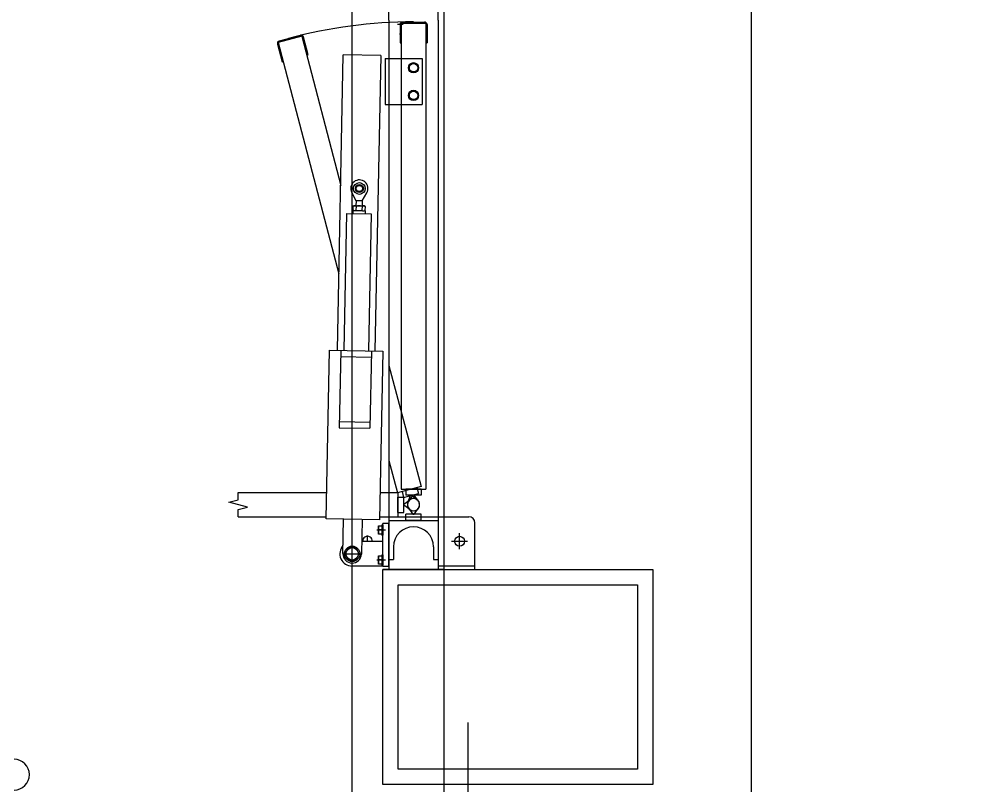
# Model space of a CAD drawing. Extents: x -264205 to -263659, y -1242401 to -1241986.
# Drawn here: x -263909.585 to -263908.015, y -1242205.348 to -1242204.101 of the extents above; entities that cross this region are included whole.
import ezdxf

# ---------------------------------------------------------------- set-up
doc = ezdxf.new("R2010")
doc.units = 0
for name, color, linetype in [('HESCON_OSI_STAVBY_KFA', 7, 'Continuous'), ('PROJEKT_OBRUBNIKY_KOMUNIKACIE', 7, 'Continuous'), ('SITUACIA_DSP_2D', 7, 'Continuous')]:
    doc.layers.add(name, color=color, linetype=linetype)

msp = doc.modelspace()

# ---------------------------------------------------------------- linework, layer by layer
at = {"layer": 'HESCON_OSI_STAVBY_KFA'}
msp.add_line((-263908.3928, -1242083.2372), (-263908.3928, -1242246.7072), dxfattribs=at)
at = {"layer": 'PROJEKT_OBRUBNIKY_KOMUNIKACIE'}
msp.add_lwpolyline([(-263794.8928, -1242227.3822), (-263808.9678, -1242241.4572), (-263894.9678, -1242241.4572), (-263909.0427, -1242227.3822), (-263909.0427, -1242196.3327), (-263914.1428, -1242196.3327), (-263914.1428, -1242132.4327), (-263909.0427, -1242132.4327), (-263909.0427, -1242101.3822), (-263894.9678, -1242087.3072), (-263808.9678, -1242087.3072), (-263794.8928, -1242101.3822), (-263794.8928, -1242227.3822)], dxfattribs=at)
at = {"layer": 'SITUACIA_DSP_2D'}
for p, q in [((-263909.0428, -1242227.3822), (-263909.0428, -1242196.3327)), ((-263908.9827, -1242204.1029), (-263908.9827, -1242203.2084)), ((-263908.9027, -1242204.1029), (-263908.9027, -1242203.2084)), ((-263908.8928, -1242226.9954), (-263908.8928, -1242203.3322)), ((-263908.9827, -1242204.1029), (-263908.9827, -1242204.9974)), ((-263908.9597, -1242204.1097), (-263908.9687, -1242204.1097)), ((-263908.9647, -1242204.1099), (-263908.9647, -1242204.1399)), ((-263908.9627, -1242204.1079), (-263908.9627, -1242204.8664)), ((-263908.9627, -1242204.1079), (-263908.9227, -1242204.1079)), ((-263908.9607, -1242204.1059), (-263908.9247, -1242204.1059)), ((-263908.9227, -1242204.1079), (-263908.9227, -1242204.8664)), ((-263908.9207, -1242204.1099), (-263908.9207, -1242204.1399)), ((-263908.9027, -1242204.1029), (-263908.9027, -1242204.9974)), ((-263909.1268, -1242204.1276), (-263909.1616, -1242204.1369)), ((-263908.9657, -1242204.1249), (-263908.9627, -1242204.1249)), ((-263909.1644, -1242204.1418), (-263909.1567, -1242204.1707)), ((-263909.1244, -1242204.129), (-263909.163, -1242204.1393)), ((-263909.163, -1242204.1393), (-263909.0642, -1242204.5159)), ((-263909.1244, -1242204.129), (-263909.0613, -1242204.3721)), ((-263909.1142, -1242204.1594), (-263909.1219, -1242204.1304)), ((-263908.9647, -1242204.1399), (-263908.9627, -1242204.1399)), ((-263908.9227, -1242204.1399), (-263908.9207, -1242204.1399)), ((-263909.1161, -1242204.1599), (-263909.1142, -1242204.1594)), ((-263909.0667, -1242204.6403), (-263909.0571, -1242204.1594)), ((-263908.9961, -1242204.1606), (-263909.0571, -1242204.1594)), ((-263909.1567, -1242204.1707), (-263909.1547, -1242204.1702)), ((-263908.9961, -1242204.1606), (-263909.0057, -1242204.6415)), ((-263908.9887, -1242204.1654), (-263908.9827, -1242204.1654)), ((-263908.9887, -1242204.1654), (-263908.9887, -1242204.2404)), ((-263908.9827, -1242204.1654), (-263908.9287, -1242204.1654)), ((-263908.9495, -1242204.1764), (-263908.9427, -1242204.1725)), ((-263908.9427, -1242204.1725), (-263908.9359, -1242204.1764)), ((-263908.9287, -1242204.1654), (-263908.9287, -1242204.2404)), ((-263908.9495, -1242204.1843), (-263908.9495, -1242204.1764)), ((-263908.9427, -1242204.1882), (-263908.9495, -1242204.1843)), ((-263908.9359, -1242204.1843), (-263908.9427, -1242204.1882)), ((-263908.9359, -1242204.1764), (-263908.9359, -1242204.1843)), ((-263908.9495, -1242204.2214), (-263908.9427, -1242204.2175)), ((-263908.9495, -1242204.2293), (-263908.9495, -1242204.2214)), ((-263908.9427, -1242204.2175), (-263908.9359, -1242204.2214)), ((-263908.9359, -1242204.2214), (-263908.9359, -1242204.2293)), ((-263908.9427, -1242204.2332), (-263908.9495, -1242204.2293)), ((-263908.9359, -1242204.2293), (-263908.9427, -1242204.2332)), ((-263908.9887, -1242204.2404), (-263908.9827, -1242204.2404)), ((-263908.9827, -1242204.2404), (-263908.9287, -1242204.2404)), ((-263909.0363, -1242204.3969), (-263909.0433, -1242204.3835)), ((-263909.0263, -1242204.3971), (-263909.0188, -1242204.384)), ((-263909.0413, -1242204.4057), (-263909.0414, -1242204.4122)), ((-263909.04, -1242204.405), (-263909.0413, -1242204.4057)), ((-263909.04, -1242204.405), (-263909.023, -1242204.4053)), ((-263909.0363, -1242204.3969), (-263909.0365, -1242204.405)), ((-263909.0364, -1242204.4058), (-263909.0365, -1242204.4123)), ((-263909.0263, -1242204.3971), (-263909.0363, -1242204.3969)), ((-263909.0266, -1242204.406), (-263909.0267, -1242204.4125)), ((-263909.0263, -1242204.3971), (-263909.0265, -1242204.4052)), ((-263909.023, -1242204.4053), (-263909.0217, -1242204.4061)), ((-263909.0217, -1242204.4061), (-263909.0218, -1242204.4126)), ((-263909.0517, -1242204.4177), (-263909.0562, -1242204.6405)), ((-263909.0517, -1242204.4177), (-263909.0117, -1242204.4185)), ((-263909.0416, -1242204.4129), (-263909.0417, -1242204.4179)), ((-263909.0416, -1242204.4129), (-263909.0216, -1242204.4133)), ((-263909.0401, -1242204.413), (-263909.0414, -1242204.4122)), ((-263909.0401, -1242204.413), (-263909.0231, -1242204.4133)), ((-263909.0231, -1242204.4133), (-263909.0218, -1242204.4126)), ((-263909.0216, -1242204.4133), (-263909.0217, -1242204.4183)), ((-263909.0117, -1242204.4185), (-263909.0162, -1242204.6413)), ((-263909.0851, -1242204.915), (-263909.0796, -1242204.6401)), ((-263909.0796, -1242204.6401), (-263908.9927, -1242204.6418)), ((-263909.0612, -1242204.6404), (-263909.0637, -1242204.7665)), ((-263909.0112, -1242204.6414), (-263909.0137, -1242204.7674)), ((-263908.9927, -1242204.6418), (-263908.9981, -1242204.9167)), ((-263909.0614, -1242204.6504), (-263909.0114, -1242204.6514)), ((-263908.9827, -1242204.6653), (-263908.93, -1242204.8621)), ((-263909.0635, -1242204.7565), (-263909.0135, -1242204.7575)), ((-263909.0637, -1242204.7665), (-263909.0137, -1242204.7674)), ((-263908.9827, -1242204.8199), (-263908.9687, -1242204.8724)), ((-263908.93, -1242204.8621), (-263908.9687, -1242204.8724)), ((-263908.9627, -1242204.8664), (-263908.9227, -1242204.8664)), ((-263908.9552, -1242204.8664), (-263908.9552, -1242204.8764)), ((-263908.9302, -1242204.8664), (-263908.9552, -1242204.8664)), ((-263908.9373, -1242204.864), (-263908.9347, -1242204.8737)), ((-263908.9302, -1242204.8664), (-263908.9302, -1242204.8764)), ((-263909.2284, -1242204.8719), (-263909.0843, -1242204.8719)), ((-263909.2284, -1242204.8838), (-263909.2284, -1242204.8719)), ((-263908.9972, -1242204.8719), (-263908.9682, -1242204.8719)), ((-263908.9682, -1242204.8719), (-263908.9682, -1242204.9119)), ((-263908.9682, -1242204.9044), (-263908.9682, -1242204.8794)), ((-263908.9682, -1242204.8794), (-263908.9582, -1242204.8794)), ((-263908.9614, -1242204.8705), (-263908.9588, -1242204.8801)), ((-263908.9588, -1242204.8801), (-263908.9347, -1242204.8737)), ((-263908.9582, -1242204.9044), (-263908.9582, -1242204.8794)), ((-263908.9302, -1242204.8764), (-263908.9552, -1242204.8764)), ((-263908.9521, -1242204.8882), (-263908.9477, -1242204.8771)), ((-263908.9437, -1242204.8764), (-263908.9508, -1242204.8859)), ((-263908.9477, -1242204.8771), (-263908.9458, -1242204.8766)), ((-263908.9458, -1242204.8766), (-263908.9365, -1242204.884)), ((-263908.9417, -1242204.8764), (-263908.9437, -1242204.8764)), ((-263908.9347, -1242204.8859), (-263908.9417, -1242204.8764)), ((-263909.2434, -1242204.8878), (-263909.2284, -1242204.8838)), ((-263909.2134, -1242204.8959), (-263909.2434, -1242204.8878)), ((-263909.2284, -1242204.8999), (-263909.2134, -1242204.8959)), ((-263908.9582, -1242204.8909), (-263908.9487, -1242204.8838)), ((-263908.9582, -1242204.8929), (-263908.9582, -1242204.8909)), ((-263908.9487, -1242204.8999), (-263908.9582, -1242204.8929)), ((-263908.9508, -1242204.8978), (-263908.9437, -1242204.9074)), ((-263908.9417, -1242204.9074), (-263908.9347, -1242204.8978)), ((-263909.2284, -1242204.9119), (-263909.2284, -1242204.8999)), ((-263909.2284, -1242204.9119), (-263909.0851, -1242204.9119)), ((-263908.998, -1242204.9114), (-263908.9827, -1242204.9114)), ((-263908.998, -1242204.9119), (-263908.9682, -1242204.9119)), ((-263908.9827, -1242204.9114), (-263908.9027, -1242204.9114)), ((-263908.9682, -1242204.9044), (-263908.9582, -1242204.9044)), ((-263908.9552, -1242204.9174), (-263908.9552, -1242204.9074)), ((-263908.9302, -1242204.9074), (-263908.9552, -1242204.9074)), ((-263908.9437, -1242204.9074), (-263908.9417, -1242204.9074)), ((-263908.9302, -1242204.9174), (-263908.9302, -1242204.9074)), ((-263908.9027, -1242204.9114), (-263908.8527, -1242204.9114)), ((-263908.9981, -1242204.9167), (-263909.0851, -1242204.915)), ((-263909.0577, -1242204.9716), (-263909.0566, -1242204.9156)), ((-263909.0266, -1242204.9162), (-263909.0277, -1242204.9722)), ((-263909, -1242204.9397), (-263909, -1242204.9261)), ((-263909, -1242204.9261), (-263908.9945, -1242204.9261)), ((-263908.9945, -1242204.9245), (-263908.9945, -1242204.9413)), ((-263908.9945, -1242204.9245), (-263908.9927, -1242204.9245)), ((-263908.9945, -1242204.9261), (-263908.9945, -1242204.9397)), ((-263908.9827, -1242204.9224), (-263908.9927, -1242204.9224)), ((-263908.9927, -1242204.9924), (-263908.9927, -1242204.9224)), ((-263908.9927, -1242204.9245), (-263908.9927, -1242204.9413)), ((-263908.9827, -1242204.9174), (-263908.9027, -1242204.9174)), ((-263908.9827, -1242204.9924), (-263908.9827, -1242204.9224)), ((-263908.9302, -1242204.9174), (-263908.9552, -1242204.9174)), ((-263908.8427, -1242204.9974), (-263908.8427, -1242204.9214)), ((-263909.0177, -1242204.9519), (-263909.0177, -1242204.9418)), ((-263909.0026, -1242204.9329), (-263908.9882, -1242204.9329)), ((-263908.9945, -1242204.9397), (-263909, -1242204.9397)), ((-263908.9945, -1242204.9329), (-263908.9991, -1242204.9329)), ((-263908.9945, -1242204.9413), (-263908.9927, -1242204.9413)), ((-263908.8677, -1242204.9644), (-263908.8677, -1242204.9384)), ((-263909.0427, -1242204.9875), (-263909.0427, -1242204.9563)), ((-263909.0273, -1242204.9514), (-263909.0082, -1242204.9514)), ((-263908.9927, -1242204.9519), (-263909.0273, -1242204.9519)), ((-263908.9752, -1242204.9604), (-263908.9752, -1242204.9814)), ((-263908.9102, -1242204.9604), (-263908.9102, -1242204.9814)), ((-263908.8807, -1242204.9514), (-263908.8547, -1242204.9514)), ((-263909.0583, -1242204.9719), (-263909.0271, -1242204.9719)), ((-263909.0486, -1242204.9617), (-263909.0545, -1242204.9719)), ((-263909.0545, -1242204.9719), (-263909.0486, -1242204.9821)), ((-263909.0369, -1242204.9617), (-263909.0486, -1242204.9617)), ((-263909.031, -1242204.9719), (-263909.0369, -1242204.9617)), ((-263909.0369, -1242204.9821), (-263909.031, -1242204.9719)), ((-263909, -1242204.9887), (-263909, -1242204.9751)), ((-263909, -1242204.9751), (-263908.9945, -1242204.9751)), ((-263908.9945, -1242204.9735), (-263908.9945, -1242204.9903)), ((-263908.9945, -1242204.9735), (-263908.9927, -1242204.9735)), ((-263908.9945, -1242204.9751), (-263908.9945, -1242204.9887)), ((-263908.9927, -1242204.9735), (-263908.9927, -1242204.9903)), ((-263909.0486, -1242204.9821), (-263909.0369, -1242204.9821)), ((-263908.9927, -1242204.9919), (-263909.0427, -1242204.9919)), ((-263909.0026, -1242204.9819), (-263908.9882, -1242204.9819)), ((-263908.9945, -1242204.9887), (-263909, -1242204.9887)), ((-263908.9945, -1242204.9819), (-263908.9991, -1242204.9819)), ((-263908.9945, -1242204.9903), (-263908.9927, -1242204.9903)), ((-263908.9827, -1242204.9814), (-263908.9752, -1242204.9814)), ((-263908.9102, -1242204.9814), (-263908.9027, -1242204.9814)), ((-263908.9027, -1242204.9914), (-263908.8427, -1242204.9914)), ((-263908.9827, -1242204.9924), (-263908.9927, -1242204.9924)), ((-263908.8927, -1242204.9974), (-263908.9927, -1242204.9974)), ((-263908.9927, -1242205.3474), (-263908.9927, -1242204.9974)), ((-263908.9927, -1242204.9974), (-263908.5527, -1242204.9974)), ((-263908.5527, -1242204.9974), (-263908.5527, -1242205.3474)), ((-263908.9677, -1242205.3224), (-263908.9677, -1242205.0224)), ((-263908.9677, -1242205.0224), (-263908.5777, -1242205.0224)), ((-263908.5777, -1242205.0224), (-263908.5777, -1242205.3224)), ((-263908.8536, -1242205.4435), (-263908.8536, -1242205.2468)), ((-263908.5777, -1242205.3224), (-263908.9677, -1242205.3224)), ((-263908.5527, -1242205.3474), (-263908.9927, -1242205.3474))]:
    msp.add_line(p, q, dxfattribs=at)
for centre, radius in [((-263908.9427, -1242204.1804), 0.0084), ((-263908.9427, -1242204.1804), 0.0068), ((-263908.9427, -1242204.2254), 0.0084), ((-263908.9427, -1242204.2254), 0.0068), ((-263909.0309, -1242204.377), 0.00952), ((-263909.0309, -1242204.377), 0.00645), ((-263909.0309, -1242204.377), 0.005), ((-263908.8677, -1242204.9514), 0.008), ((-263909.0427, -1242204.9719), 0.0126), ((-263909.0427, -1242204.9719), 0.0102)]:
    msp.add_circle(centre, radius, dxfattribs=at)
for centre, radius, start, end in [((-263908.9427, -1242204.8919), 0.7862, 90, 105), ((-263908.9607, -1242204.1099), 0.004, 90, 180), ((-263908.9247, -1242204.1099), 0.004, 0, 90), ((-263909.1258, -1242204.1314), 0.004, 15, 105), ((-263909.1606, -1242204.1407), 0.004, 105, 195), ((-263909.0309, -1242204.377), 0.014, 330.1229, 207.5971), ((-263909.0389, -1242204.4093), 0.00432, 54.2666, 123.4534), ((-263909.0318, -1242204.4213), 0.0161, 71.1601, 106.5599), ((-263909.0364, -1242204.4058), 0.0001, 289.6732, 358.86), ((-263909.0242, -1242204.4096), 0.00432, 54.2666, 123.4534), ((-263909.0389, -1242204.4087), 0.00432, 234.2666, 303.4534), ((-263909.0365, -1242204.4123), 0.0001, 358.86, 68.0468), ((-263909.0313, -1242204.397), 0.0161, 251.1601, 286.5599), ((-263909.0242, -1242204.409), 0.00432, 234.2666, 303.4534), ((-263908.9427, -1242204.8919), 0.01, 323.6139, 216.3861), ((-263908.9427, -1242204.8919), 0.01, 233.6139, 126.3861), ((-263908.9427, -1242204.8919), 0.01, 158.6139, 51.3861), ((-263908.9427, -1242204.8919), 0.01, 143.6139, 36.3861), ((-263908.8527, -1242204.9214), 0.01, 0, 90), ((-263908.9932, -1242204.9295), 0.0068, 150, 210), ((-263908.9427, -1242204.9604), 0.0325, 0, 180), ((-263909.0177, -1242204.9514), 0.008, 356.4167, 183.5833), ((-263908.9932, -1242204.9363), 0.0068, 150, 210), ((-263909.0427, -1242204.9719), 0.02, 137.4504, 270), ((-263909.0427, -1242204.9719), 0.015, 178.86, 358.86), ((-263908.9932, -1242204.9785), 0.0068, 150, 210), ((-263908.9932, -1242204.9853), 0.0068, 150, 210), ((-263909.5936, -1242205.3315), 0.025, 270, 90)]:
    msp.add_arc(centre, radius, start, end, dxfattribs=at)

doc.saveas('drawing.dxf')
